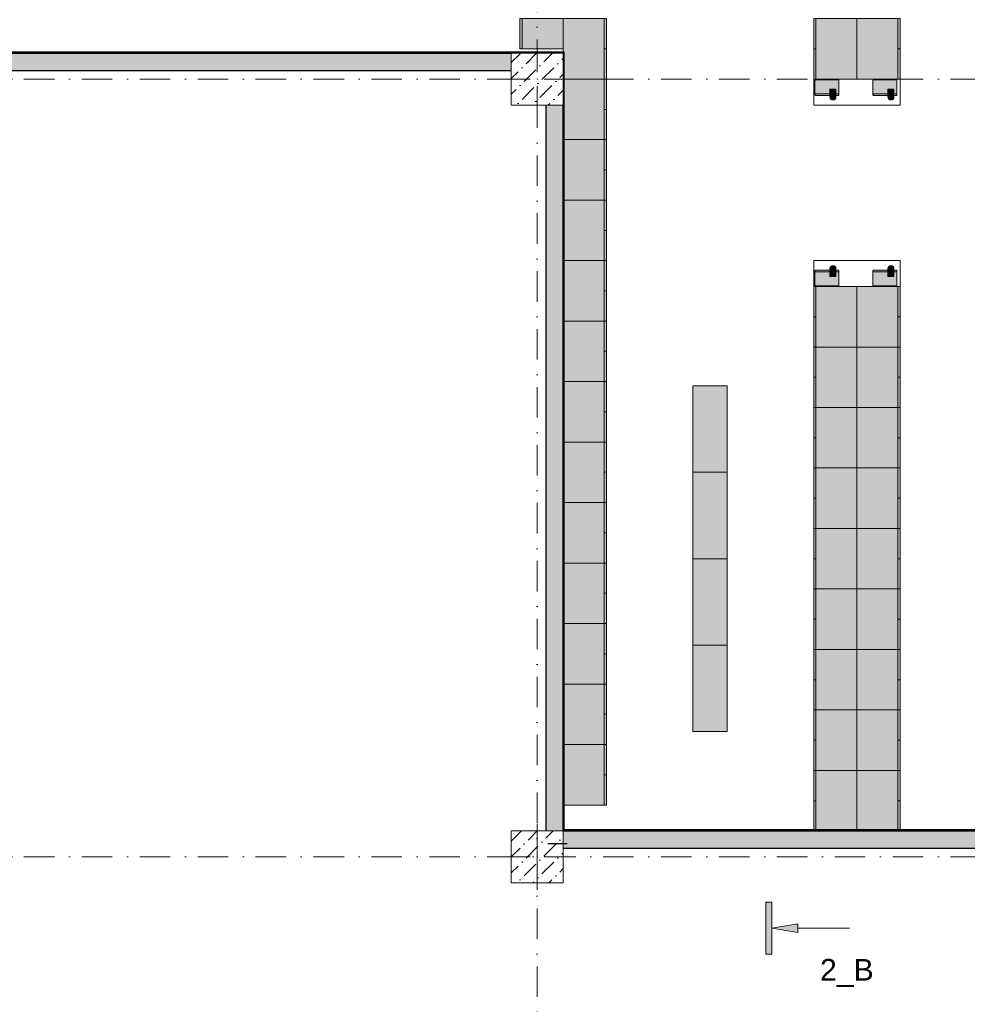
# Model space of a CAD drawing. Header units: millimetres. Extents: x -59761 to 112741, y -57975 to 46221.
# Tile 267 of 421: x 30010 to 40978, y -46706 to -35312. Entities that reach past the tile are written whole.
import ezdxf

# ---------------------------------------------------------------- set-up
doc = ezdxf.new("R2010")
doc.units = ezdxf.units.MM
for name, pattern in [('Wipeout_Contour', [1000, 0, -1000]), ('Штриховая', [564.444447, 282.222223, -282.222223]), ('Штрихпунктирная', [670.277762, 352.777767, -176.388884, 0, -141.111112])]:
    doc.linetypes.add(name, pattern=pattern)
for name, color, linetype in [('2D - Общий', 7, 'Continuous'), ('Интерьер - Мебель', 7, 'Continuous'), ('Конструктив - ГКЛ', 7, 'Continuous'), ('Конструктив - Колонны', 7, 'Continuous'), ('Конструктив - Стены Внутр сущ.', 7, 'Continuous'), ('Маркер - Разрез', 7, 'Continuous'), ('Элемент Модели - Зона', 7, 'Continuous'), ('Элемент Модели - Оси', 2, 'Continuous')]:
    doc.layers.add(name, color=color, linetype=linetype)
doc.styles.add('СГЕНЕРИР_СТИЛЬ_19', font='arial.ttf')
pattern_1 = [(45, (-45000, -54000), (-183.84776, 183.84776), [195, -65, 0, -65]), (45, (-44977.02, -53793.17), (-183.84776, 183.84776), [195, -65, 0, -65])]

msp = doc.modelspace()

# ---------------------------------------------------------------- hatches: boundary and pattern name
at = {"layer": 'Интерьер - Мебель', "linetype": 'Continuous', "lineweight": 0}
for points in [[(35800.06, -35299.94), (35800.06, -35649.94), (36300.06, -35649.94), (36300.06, -35299.94)], [(36800.06, -35299.94), (36300.06, -35299.94), (36300.06, -35999.94), (36800.06, -35999.94)], [(39200.06, -35299.94), (39200.06, -35999.94), (39700.06, -35999.94), (39700.06, -35299.94)], [(40200.06, -35299.94), (39700.06, -35299.94), (39700.06, -35999.94), (40200.06, -35999.94)], [(36800.06, -35999.94), (36300.06, -35999.94), (36300.06, -36699.94), (36800.06, -36699.94)], [(39486.76, -36008.47), (39220.01, -36008.47, 0.41421356), (39214.39, -36014.1), (39214.39, -36182.85, 0.41421356), (39220.01, -36188.47), (39486.76, -36188.47, 0.41421356), (39492.39, -36182.85), (39492.39, -36014.1, 0.41421356)], [(39388.14, -36115.85), (39388.14, -36205.85, 1), (39457.64, -36205.85), (39457.64, -36115.85)], [(40157.64, -36008.47), (39890.89, -36008.47, 0.41421356), (39885.27, -36014.1), (39885.27, -36182.85, 0.41421356), (39890.89, -36188.47), (40157.64, -36188.47, 0.41421356), (40163.27, -36182.85), (40163.27, -36014.1, 0.41421356)], [(40059.02, -36115.85), (40059.02, -36205.85, 1), (40128.52, -36205.85), (40128.52, -36115.85)], [(36800.06, -36699.94), (36300.06, -36699.94), (36300.06, -37399.94), (36800.06, -37399.94)], [(36800.06, -37399.94), (36300.06, -37399.94), (36300.06, -38099.94), (36800.06, -38099.94)], [(36800.06, -38099.94), (36300.06, -38099.94), (36300.06, -38799.94), (36800.06, -38799.94)], [(39388.14, -38284.09), (39457.64, -38284.09), (39457.64, -38194.09, 1), (39388.14, -38194.09)], [(40059.02, -38284.09), (40128.52, -38284.09), (40128.52, -38194.09, 1), (40059.02, -38194.09)], [(39486.76, -38391.47, 0.41421356), (39492.39, -38385.84), (39492.39, -38217.09, 0.41421356), (39486.76, -38211.47), (39220.01, -38211.47, 0.41421356), (39214.39, -38217.09), (39214.39, -38385.84, 0.41421356), (39220.01, -38391.47)], [(40157.64, -38391.47, 0.41421356), (40163.27, -38385.84), (40163.27, -38217.09, 0.41421356), (40157.64, -38211.47), (39890.89, -38211.47, 0.41421356), (39885.27, -38217.09), (39885.27, -38385.84, 0.41421356), (39890.89, -38391.47)], [(39200.06, -38400), (39200.06, -39100), (39700.06, -39100), (39700.06, -38400)], [(40200.06, -38400), (39700.06, -38400), (39700.06, -39100), (40200.06, -39100)], [(36800.06, -38799.94), (36300.06, -38799.94), (36300.06, -39499.94), (36800.06, -39499.94)], [(39200.06, -39100), (39200.06, -39800), (39700.06, -39800), (39700.06, -39100)], [(40200.06, -39100), (39700.06, -39100), (39700.06, -39800), (40200.06, -39800)], [(36800.06, -39499.94), (36300.06, -39499.94), (36300.06, -40199.94), (36800.06, -40199.94)], [(38200.06, -39550), (37800.06, -39550), (37800.06, -40550), (38200.06, -40550)], [(39200.06, -39800), (39200.06, -40500), (39700.06, -40500), (39700.06, -39800)], [(40200.06, -39800), (39700.06, -39800), (39700.06, -40500), (40200.06, -40500)], [(36800.06, -40199.94), (36300.06, -40199.94), (36300.06, -40899.94), (36800.06, -40899.94)], [(38200.06, -40550), (37800.06, -40550), (37800.06, -41550), (38200.06, -41550)], [(39200.06, -40500), (39200.06, -41200), (39700.06, -41200), (39700.06, -40500)], [(40200.06, -40500), (39700.06, -40500), (39700.06, -41200), (40200.06, -41200)], [(36800.06, -40899.94), (36300.06, -40899.94), (36300.06, -41599.94), (36800.06, -41599.94)], [(39200.06, -41200), (39200.06, -41900), (39700.06, -41900), (39700.06, -41200)], [(40200.06, -41200), (39700.06, -41200), (39700.06, -41900), (40200.06, -41900)], [(38200.06, -41550), (37800.06, -41550), (37800.06, -42550), (38200.06, -42550)], [(36800.06, -41599.94), (36300.06, -41599.94), (36300.06, -42299.94), (36800.06, -42299.94)], [(39200.06, -41900), (39200.06, -42600), (39700.06, -42600), (39700.06, -41900)], [(40200.06, -41900), (39700.06, -41900), (39700.06, -42600), (40200.06, -42600)], [(36800.06, -42299.94), (36300.06, -42299.94), (36300.06, -42999.94), (36800.06, -42999.94)], [(38200.06, -42550), (37800.06, -42550), (37800.06, -43550), (38200.06, -43550)], [(39200.06, -42600), (39200.06, -43300), (39700.06, -43300), (39700.06, -42600)], [(40200.06, -42600), (39700.06, -42600), (39700.06, -43300), (40200.06, -43300)], [(36800.06, -42999.94), (36300.06, -42999.94), (36300.06, -43699.94), (36800.06, -43699.94)], [(39200.06, -43300), (39200.06, -44000), (39700.06, -44000), (39700.06, -43300)], [(40200.06, -43300), (39700.06, -43300), (39700.06, -44000), (40200.06, -44000)], [(36800.06, -43699.94), (36300.06, -43699.94), (36300.06, -44399.94), (36800.06, -44399.94)], [(39200.06, -44000), (39200.06, -44700), (39700.06, -44700), (39700.06, -44000)], [(40200.06, -44000), (39700.06, -44000), (39700.06, -44700), (40200.06, -44700)]]:
    msp.add_hatch(color=255, dxfattribs=at).paths.add_polyline_path(points)
at = {"layer": 'Конструктив - ГКЛ', "linetype": 'Continuous', "lineweight": 5}
for points in [[(36300.06, -35688), (23049.74, -35688), (23049.74, -35700), (36300.06, -35700)], [(36300.06, -35700), (36312.06, -35700), (36312.06, -35688)], [(36300.06, -35688), (36300.06, -35700), (36312.06, -35688)], [(36300.06, -35900), (36300.06, -44699.98), (36312.06, -44699.98), (36312.06, -35900)], [(36305.06, -44687.98), (36305.06, -44699.98), (53700, -44699.98), (53700, -44699.94), (54300, -44699.94), (54300, -44687.98)]]:
    msp.add_hatch(color=9, dxfattribs=at).paths.add_polyline_path(points)
at = {"layer": 'Конструктив - Стены Внутр сущ.', "linetype": 'Continuous', "lineweight": 15}
for points in [[(27300.06, -35700), (27300.06, -35900), (35700.06, -35900), (35700.06, -35700)], [(36312.06, -35900), (36312.06, -35700), (36300.06, -35700), (36300.06, -35900)], [(36100.06, -44700), (36300.06, -44700), (36300.06, -36300), (36100.06, -36300)], [(36300.06, -44700), (36300.06, -44900), (44350, -44900), (44350, -44700)]]:
    msp.add_hatch(color=7, dxfattribs=at).paths.add_polyline_path(points)
at = {"layer": 'Маркер - Разрез', "linetype": 'Continuous', "lineweight": 5}
for points in [[(38644.57, -46124.6), (38714.57, -46124.6), (38714.57, -45524.6), (38644.57, -45524.6)], [(38714.57, -45824.6), (39014.57, -45874.6), (39014.57, -45774.6)]]:
    msp.add_hatch(color=7, dxfattribs=at).paths.add_polyline_path(points)

# ---------------------------------------------------------------- linework, layer by layer
at = {"layer": 'Интерьер - Мебель', "color": 7, "linetype": 'Continuous', "lineweight": 15}
for p, q in [((35825.06, -35299.94), (35825.06, -35649.94)), ((36775.06, -35299.94), (36775.06, -35999.94)), ((39225.06, -35299.94), (39225.06, -35999.94)), ((40175.06, -35299.94), (40175.06, -35999.94)), ((36800.06, -35649.94), (36775.06, -35649.94)), ((39200.06, -35649.94), (39225.06, -35649.94)), ((40200.06, -35649.94), (40175.06, -35649.94)), ((36775.06, -35999.94), (36775.06, -36699.94)), ((36800.06, -35999.94), (36775.06, -35999.94)), ((39486.76, -36170.47), (39220.01, -36170.47)), ((40157.64, -36170.47), (39890.89, -36170.47)), ((36800.06, -36349.94), (36775.06, -36349.94)), ((36775.06, -36699.94), (36775.06, -37399.94)), ((36800.06, -36699.94), (36775.06, -36699.94)), ((36800.06, -37049.94), (36775.06, -37049.94)), ((36775.06, -37399.94), (36775.06, -38099.94)), ((36800.06, -37399.94), (36775.06, -37399.94)), ((36800.06, -37749.94), (36775.06, -37749.94)), ((36775.06, -38099.94), (36775.06, -38799.94)), ((36800.06, -38099.94), (36775.06, -38099.94)), ((39486.76, -38229.47), (39220.01, -38229.47)), ((40157.64, -38229.47), (39890.89, -38229.47)), ((36800.06, -38449.94), (36775.06, -38449.94)), ((39200.06, -38400), (39225.06, -38400)), ((39225.06, -38400), (39225.06, -39100)), ((40175.06, -38400), (40175.06, -39100)), ((40200.06, -38400), (40175.06, -38400)), ((36775.06, -38799.94), (36775.06, -39499.94)), ((36800.06, -38799.94), (36775.06, -38799.94)), ((39200.06, -38750), (39225.06, -38750)), ((40200.06, -38750), (40175.06, -38750)), ((36800.06, -39149.94), (36775.06, -39149.94)), ((39200.06, -39100), (39225.06, -39100)), ((39225.06, -39100), (39225.06, -39800)), ((40175.06, -39100), (40175.06, -39800)), ((40200.06, -39100), (40175.06, -39100)), ((36775.06, -39499.94), (36775.06, -40199.94)), ((36800.06, -39499.94), (36775.06, -39499.94)), ((39200.06, -39450), (39225.06, -39450)), ((40200.06, -39450), (40175.06, -39450)), ((36800.06, -39849.94), (36775.06, -39849.94)), ((39200.06, -39800), (39225.06, -39800)), ((39225.06, -39800), (39225.06, -40500)), ((40175.06, -39800), (40175.06, -40500)), ((40200.06, -39800), (40175.06, -39800)), ((36775.06, -40199.94), (36775.06, -40899.94)), ((36800.06, -40199.94), (36775.06, -40199.94)), ((39200.06, -40150), (39225.06, -40150)), ((40200.06, -40150), (40175.06, -40150)), ((36800.06, -40549.94), (36775.06, -40549.94)), ((39200.06, -40500), (39225.06, -40500)), ((39225.06, -40500), (39225.06, -41200)), ((40175.06, -40500), (40175.06, -41200)), ((40200.06, -40500), (40175.06, -40500)), ((36775.06, -40899.94), (36775.06, -41599.94)), ((36800.06, -40899.94), (36775.06, -40899.94)), ((39200.06, -40850), (39225.06, -40850)), ((40200.06, -40850), (40175.06, -40850)), ((39200.06, -41200), (39225.06, -41200)), ((39225.06, -41200), (39225.06, -41900)), ((40175.06, -41200), (40175.06, -41900)), ((40200.06, -41200), (40175.06, -41200)), ((36800.06, -41249.94), (36775.06, -41249.94)), ((39200.06, -41550), (39225.06, -41550)), ((40200.06, -41550), (40175.06, -41550)), ((36775.06, -41599.94), (36775.06, -42299.94)), ((36800.06, -41599.94), (36775.06, -41599.94)), ((39200.06, -41900), (39225.06, -41900)), ((39225.06, -41900), (39225.06, -42600)), ((40175.06, -41900), (40175.06, -42600)), ((40200.06, -41900), (40175.06, -41900)), ((36800.06, -41949.94), (36775.06, -41949.94)), ((39200.06, -42250), (39225.06, -42250)), ((40200.06, -42250), (40175.06, -42250)), ((36775.06, -42299.94), (36775.06, -42999.94)), ((36800.06, -42299.94), (36775.06, -42299.94)), ((39200.06, -42600), (39225.06, -42600)), ((39225.06, -42600), (39225.06, -43300)), ((40175.06, -42600), (40175.06, -43300)), ((40200.06, -42600), (40175.06, -42600)), ((36800.06, -42649.94), (36775.06, -42649.94)), ((39200.06, -42950), (39225.06, -42950)), ((40200.06, -42950), (40175.06, -42950)), ((36775.06, -42999.94), (36775.06, -43699.94)), ((36800.06, -42999.94), (36775.06, -42999.94)), ((36800.06, -43349.94), (36775.06, -43349.94)), ((39200.06, -43300), (39225.06, -43300)), ((39225.06, -43300), (39225.06, -44000)), ((40175.06, -43300), (40175.06, -44000)), ((40200.06, -43300), (40175.06, -43300)), ((36775.06, -43699.94), (36775.06, -44399.94)), ((36800.06, -43699.94), (36775.06, -43699.94)), ((39200.06, -43650), (39225.06, -43650)), ((40200.06, -43650), (40175.06, -43650)), ((36800.06, -44049.94), (36775.06, -44049.94)), ((39200.06, -44000), (39225.06, -44000)), ((39225.06, -44000), (39225.06, -44700)), ((40175.06, -44000), (40175.06, -44700)), ((40200.06, -44000), (40175.06, -44000)), ((39200.06, -44350), (39225.06, -44350)), ((40200.06, -44350), (40175.06, -44350))]:
    msp.add_line(p, q, dxfattribs=at)
at = {"layer": 'Интерьер - Мебель', "color": 7, "linetype": 'Continuous', "lineweight": 5}
for p, q in [((40200.06, -35999.94), (39200.06, -35999.94)), ((39200.06, -35999.94), (39200.06, -36299.94)), ((40200.06, -36299.94), (40200.06, -35999.94)), ((39200.06, -36299.94), (40200.06, -36299.94)), ((39200.06, -38400), (39200.06, -38100)), ((39200.06, -38100), (40200.06, -38100)), ((40200.06, -38100), (40200.06, -38400)), ((40200.06, -38400), (39200.06, -38400))]:
    msp.add_line(p, q, dxfattribs=at)
at = {"layer": 'Интерьер - Мебель', "color": 7, "linetype": 'Continuous', "lineweight": 15, "flags": 128}
for points in [[(35800.06, -35299.94), (35800.06, -35649.94), (36300.06, -35649.94), (36300.06, -35299.94)], [(36800.06, -35299.94), (36800.06, -35999.94), (36300.06, -35999.94), (36300.06, -35299.94)], [(39200.06, -35299.94), (39200.06, -35999.94), (39700.06, -35999.94), (39700.06, -35299.94)], [(40200.06, -35299.94), (40200.06, -35999.94), (39700.06, -35999.94), (39700.06, -35299.94)], [(36800.06, -35999.94), (36800.06, -36699.94), (36300.06, -36699.94), (36300.06, -35999.94)], [(36800.06, -36699.94), (36800.06, -37399.94), (36300.06, -37399.94), (36300.06, -36699.94)], [(36800.06, -37399.94), (36800.06, -38099.94), (36300.06, -38099.94), (36300.06, -37399.94)], [(36800.06, -38099.94), (36800.06, -38799.94), (36300.06, -38799.94), (36300.06, -38099.94)], [(39200.06, -38400), (39200.06, -39100), (39700.06, -39100), (39700.06, -38400)], [(40200.06, -38400), (40200.06, -39100), (39700.06, -39100), (39700.06, -38400)], [(36800.06, -38799.94), (36800.06, -39499.94), (36300.06, -39499.94), (36300.06, -38799.94)], [(39200.06, -39100), (39200.06, -39800), (39700.06, -39800), (39700.06, -39100)], [(40200.06, -39100), (40200.06, -39800), (39700.06, -39800), (39700.06, -39100)], [(36800.06, -39499.94), (36800.06, -40199.94), (36300.06, -40199.94), (36300.06, -39499.94)], [(38200.06, -39550), (38200.06, -40550), (37800.06, -40550), (37800.06, -39550)], [(39200.06, -39800), (39200.06, -40500), (39700.06, -40500), (39700.06, -39800)], [(40200.06, -39800), (40200.06, -40500), (39700.06, -40500), (39700.06, -39800)], [(36800.06, -40199.94), (36800.06, -40899.94), (36300.06, -40899.94), (36300.06, -40199.94)], [(38200.06, -40550), (38200.06, -41550), (37800.06, -41550), (37800.06, -40550)], [(39200.06, -40500), (39200.06, -41200), (39700.06, -41200), (39700.06, -40500)], [(40200.06, -40500), (40200.06, -41200), (39700.06, -41200), (39700.06, -40500)], [(36800.06, -40899.94), (36800.06, -41599.94), (36300.06, -41599.94), (36300.06, -40899.94)], [(39200.06, -41200), (39200.06, -41900), (39700.06, -41900), (39700.06, -41200)], [(40200.06, -41200), (40200.06, -41900), (39700.06, -41900), (39700.06, -41200)], [(38200.06, -41550), (38200.06, -42550), (37800.06, -42550), (37800.06, -41550)], [(36800.06, -41599.94), (36800.06, -42299.94), (36300.06, -42299.94), (36300.06, -41599.94)], [(39200.06, -41900), (39200.06, -42600), (39700.06, -42600), (39700.06, -41900)], [(40200.06, -41900), (40200.06, -42600), (39700.06, -42600), (39700.06, -41900)], [(36800.06, -42299.94), (36800.06, -42999.94), (36300.06, -42999.94), (36300.06, -42299.94)], [(38200.06, -42550), (38200.06, -43550), (37800.06, -43550), (37800.06, -42550)], [(39200.06, -42600), (39200.06, -43300), (39700.06, -43300), (39700.06, -42600)], [(40200.06, -42600), (40200.06, -43300), (39700.06, -43300), (39700.06, -42600)], [(36800.06, -42999.94), (36800.06, -43699.94), (36300.06, -43699.94), (36300.06, -42999.94)], [(39200.06, -43300), (39200.06, -44000), (39700.06, -44000), (39700.06, -43300)], [(40200.06, -43300), (40200.06, -44000), (39700.06, -44000), (39700.06, -43300)], [(36800.06, -43699.94), (36800.06, -44399.94), (36300.06, -44399.94), (36300.06, -43699.94)], [(39200.06, -44000), (39200.06, -44700), (39700.06, -44700), (39700.06, -44000)], [(40200.06, -44000), (40200.06, -44700), (39700.06, -44700), (39700.06, -44000)]]:
    msp.add_lwpolyline(points, close=True, dxfattribs=at)
for points in [[(39486.76, -36008.47, -0.41421356), (39492.39, -36014.1), (39492.39, -36182.85, -0.41421356), (39486.76, -36188.47), (39220.01, -36188.47, -0.41421356), (39214.39, -36182.85), (39214.39, -36014.1, -0.41421356), (39220.01, -36008.47)], [(39388.14, -36115.85), (39388.14, -36205.85, 1), (39457.64, -36205.85), (39457.64, -36115.85)], [(40157.64, -36008.47, -0.41421356), (40163.27, -36014.1), (40163.27, -36182.85, -0.41421356), (40157.64, -36188.47), (39890.89, -36188.47, -0.41421356), (39885.27, -36182.85), (39885.27, -36014.1, -0.41421356), (39890.89, -36008.47)], [(40059.02, -36115.85), (40059.02, -36205.85, 1), (40128.52, -36205.85), (40128.52, -36115.85)], [(39388.14, -38284.09), (39388.14, -38194.09, -1), (39457.64, -38194.09), (39457.64, -38284.09)], [(40059.02, -38284.09), (40059.02, -38194.09, -1), (40128.52, -38194.09), (40128.52, -38284.09)], [(39486.76, -38391.47, 0.41421356), (39492.39, -38385.84), (39492.39, -38217.09, 0.41421356), (39486.76, -38211.47), (39220.01, -38211.47, 0.41421356), (39214.39, -38217.09), (39214.39, -38385.84, 0.41421356), (39220.01, -38391.47)], [(40157.64, -38391.47, 0.41421356), (40163.27, -38385.84), (40163.27, -38217.09, 0.41421356), (40157.64, -38211.47), (39890.89, -38211.47, 0.41421356), (39885.27, -38217.09), (39885.27, -38385.84, 0.41421356), (39890.89, -38391.47)]]:
    msp.add_lwpolyline(points, format="xyb", close=True, dxfattribs=at)
at = {"layer": 'Интерьер - Мебель', "color": 7, "linetype": 'Continuous', "lineweight": 15}
for centre, start, end in [((39220.01, -36164.85), 180, 270), ((39486.76, -36164.85), 270, 0), ((39890.89, -36164.85), 180, 270), ((40157.64, -36164.85), 270, 0), ((39220.01, -38235.09), 90, 180), ((39486.76, -38235.09), 0, 90), ((39890.89, -38235.09), 90, 180), ((40157.64, -38235.09), 0, 90)]:
    msp.add_arc(centre, 5.62, start, end, dxfattribs=at)
at = {"layer": 'Конструктив - ГКЛ', "color": 7, "linetype": 'Continuous', "lineweight": 30}
for p, q in [((36312.06, -35700), (36300.06, -35700)), ((36312.06, -35700), (36300.06, -35700)), ((36312.06, -35900), (36312.06, -35700)), ((36300.06, -35900), (36312.06, -35900)), ((36300.06, -35900), (36312.06, -35900))]:
    msp.add_line(p, q, dxfattribs=at)
at = {"layer": 'Конструктив - ГКЛ', "color": 7, "linetype": 'Continuous', "lineweight": 30, "flags": 128}
for points in [[(36312.06, -35688), (23049.74, -35688)], [(27300.06, -35700), (35700.06, -35700)], [(36312.06, -44699.98), (36312.06, -35700)], [(36300.06, -36300), (36300.06, -44699.98)], [(54300, -44687.98), (36305.06, -44687.98)], [(36305.06, -44699.98), (53700, -44699.98)]]:
    msp.add_lwpolyline(points, dxfattribs=at)
at = {"layer": 'Конструктив - ГКЛ', "color": 7, "linetype": 'Continuous', "lineweight": 15, "flags": 128}
msp.add_lwpolyline([(36312.06, -35688), (36312.06, -35700)], dxfattribs=at)
at = {"layer": 'Конструктив - Стены Внутр сущ.', "color": 7, "linetype": 'Continuous', "lineweight": 30, "flags": 128}
for points in [[(35700.06, -35700), (27300.06, -35700)], [(27300.06, -35900), (35700.06, -35900)], [(36100.06, -36300), (36100.06, -44700)], [(36300.06, -44700), (36300.06, -36300)], [(44350, -44700), (36300.06, -44700)], [(36300.06, -44900), (44350, -44900)]]:
    msp.add_lwpolyline(points, dxfattribs=at)
at = {"layer": 'Маркер - Разрез', "color": 7, "linetype": 'Continuous', "lineweight": 5}
for p, q in [((38714.57, -45524.6), (38644.57, -45524.6)), ((38644.57, -45524.6), (38644.57, -46124.6)), ((38714.57, -46124.6), (38714.57, -45524.6)), ((39014.57, -45824.6), (39614.57, -45824.6)), ((38644.57, -46124.6), (38714.57, -46124.6))]:
    msp.add_line(p, q, dxfattribs=at)
at = {"layer": 'Маркер - Разрез', "color": 7, "linetype": 'Continuous', "lineweight": 5, "flags": 128}
msp.add_lwpolyline([(38714.57, -45824.6), (39014.57, -45874.6), (39014.57, -45774.6)], close=True, dxfattribs=at)
at = {"layer": 'Элемент Модели - Зона', "color": 253, "linetype": 'Штриховая', "lineweight": 15, "flags": 128}
msp.add_lwpolyline([(23044.74, -31016.46), (23044.74, -35700), (36300.06, -35700), (36300.06, -44700), (53700, -44700), (53700, -44699.94), (54080, -44699.94), (54080, -36299.94), (53700, -36299.94), (53700, -35699.94), (54080, -35699.94), (54080, -32050), (49380, -32050), (49380, -29580), (45540, -29580), (45540, -27650), (45050, -27650), (45050, -27270), (44950, -27270), (44950, -27650), (44350, -27650), (44350, -27270), (36300.06, -27270), (36300.06, -27650), (35700.06, -27650), (35700.06, -27270), (27300.06, -27270), (27300.06, -27650), (26700.06, -27650), (26700.06, -27361.13)], close=True, dxfattribs=at)
at = {"layer": 'Элемент Модели - Оси', "color": 7, "linetype": 'Штрихпунктирная', "lineweight": 15}
msp.add_line((-57760.58, -36000), (110650, -36000), dxfattribs=at)

# ---------------------------------------------------------------- texts
at = {"layer": 'Маркер - Разрез', "color": 7, "lineweight": 0, "insert": (39583.58, -46181.74), "char_height": 250, "attachment_point": 2, "style": 'СГЕНЕРИР_СТИЛЬ_19'}
msp.add_mtext('\\A1;{\\pqc;\\pt0;\\fArial|b0|i0|c0|p38;2_В\\fArial|b0|i0|c0|p38;\\fArial|b0|i0|c0|p38;}', dxfattribs=at)

# ---------------------------------------------------------------- next in the draw order: wipeouts: each hides what was drawn before it
at = {"color": 254, "linetype": 'Wipeout_Contour', "lineweight": 0, "ltscale": 10062480.88091744}
msp.add_wipeout([(35700.06, -45300), (36300.06, -45300), (36300.06, -44700), (35700.06, -44700)], dxfattribs=at).dxf.layer = 'Конструктив - Колонны'

# ---------------------------------------------------------------- next in the draw order: hatches: boundary and pattern name
at = {"layer": 'Конструктив - Колонны', "linetype": 'Continuous', "lineweight": 15}
h = msp.add_hatch(dxfattribs=at)
h.set_pattern_fill('БЕТОН_01_000D', style=0, pattern_type=2)
h.set_pattern_definition(pattern_1)
h.paths.add_polyline_path([(35700.06, -45300), (36300.06, -45300), (36300.06, -44700), (35700.06, -44700)])

# ---------------------------------------------------------------- next in the draw order: linework, layer by layer
at = {"layer": '2D - Общий', "color": 7, "linetype": 'Continuous', "lineweight": 30}
msp.add_line((36344.97, -44849.94), (36123.35, -44849.94), dxfattribs=at)
at = {"layer": 'Конструктив - Колонны', "color": 7, "linetype": 'Continuous', "lineweight": 0}
for p, q in [((36000.06, -44920), (36000.06, -44620)), ((35920.06, -45000), (35620.06, -45000)), ((36080.06, -45000), (36380.06, -45000)), ((36000.06, -45080), (36000.06, -45380))]:
    msp.add_line(p, q, dxfattribs=at)
at = {"layer": 'Конструктив - Колонны', "color": 7, "linetype": 'Continuous', "lineweight": 15, "flags": 128}
msp.add_lwpolyline([(35700.06, -45300), (36300.06, -45300), (36300.06, -44700), (35700.06, -44700)], close=True, dxfattribs=at)
at = {"layer": 'Конструктив - Колонны', "color": 7, "linetype": 'Continuous', "lineweight": 0}
msp.add_point((36000.06, -45000), dxfattribs=at)
at = {"layer": 'Элемент Модели - Оси', "color": 7, "linetype": 'Штрихпунктирная', "lineweight": 15}
for p, q in [((36000, 38200), (36000, -55975)), ((-57760.58, -45000), (110650, -45000))]:
    msp.add_line(p, q, dxfattribs=at)

# ---------------------------------------------------------------- next in the draw order: wipeouts: each hides what was drawn before it
at = {"color": 254, "linetype": 'Wipeout_Contour', "lineweight": 0, "ltscale": 10057800.58096593}
msp.add_wipeout([(35700.06, -36300), (36300.06, -36300), (36300.06, -35700), (35700.06, -35700)], dxfattribs=at).dxf.layer = 'Конструктив - Колонны'

# ---------------------------------------------------------------- next in the draw order: hatches: boundary and pattern name
at = {"layer": 'Конструктив - Колонны', "linetype": 'Continuous', "lineweight": 15}
h = msp.add_hatch(dxfattribs=at)
h.set_pattern_fill('БЕТОН_01_000D', style=0, pattern_type=2)
h.set_pattern_definition(pattern_1)
h.paths.add_polyline_path([(35700.06, -36300), (36300.06, -36300), (36300.06, -35700), (35700.06, -35700)])

# ---------------------------------------------------------------- next in the draw order: linework, layer by layer
at = {"layer": 'Конструктив - Колонны', "color": 7, "linetype": 'Continuous', "lineweight": 0}
for p, q in [((36000.06, -35920), (36000.06, -35620)), ((35920.06, -36000), (35620.06, -36000)), ((36080.06, -36000), (36380.06, -36000)), ((36000.06, -36080), (36000.06, -36380))]:
    msp.add_line(p, q, dxfattribs=at)
at = {"layer": 'Конструктив - Колонны', "color": 7, "linetype": 'Continuous', "lineweight": 15, "flags": 128}
msp.add_lwpolyline([(35700.06, -36300), (36300.06, -36300), (36300.06, -35700), (35700.06, -35700)], close=True, dxfattribs=at)
at = {"layer": 'Конструктив - Колонны', "color": 7, "linetype": 'Continuous', "lineweight": 0}
msp.add_point((36000.06, -36000), dxfattribs=at)

doc.saveas('drawing.dxf')
